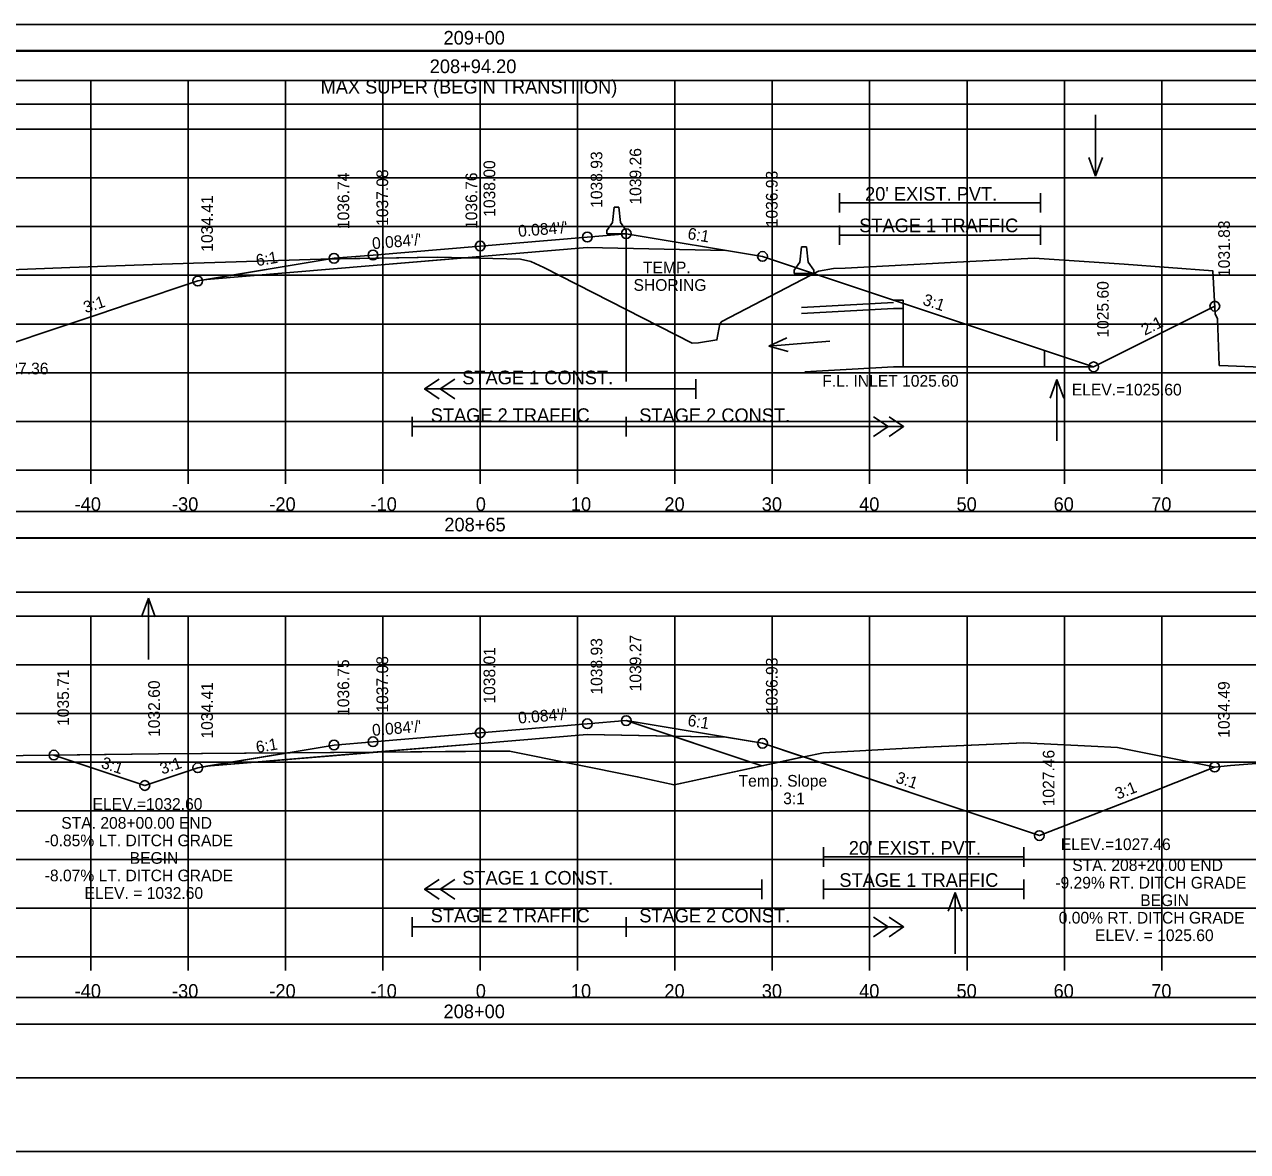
# Model space of a CAD drawing. Extents: x 1370565 to 1374448, y 301010 to 304637.
# Drawn here: x 1373322 to 1373447.6, y 301729 to 301844.7 of the extents above; entities that cross this region are included whole.
import ezdxf

# ---------------------------------------------------------------- set-up
doc = ezdxf.new("R2010")
doc.units = 0
for name, color, linetype in [('Default', 7, 'Continuous'), ('R_Alt Surface', 7, 'Continuous'), ('R_Axis', 7, 'Continuous'), ('R_Axis Annot', 7, 'Continuous'), ('R_Border', 7, 'Continuous'), ('R_Contours', 7, 'Continuous'), ('R_Drive', 7, 'Continuous'), ('R_Exist Surface', 7, 'Continuous'), ('R_Fin Surface', 7, 'Continuous'), ('R_Grid', 7, 'Continuous'), ('R_MOT', 7, 'Continuous'), ('R_No Plot', 7, 'Continuous'), ('R_Water', 7, 'Continuous'), ('R_Water Annot', 7, 'Continuous'), ('R_Xsect Elev', 7, 'Continuous'), ('R_Xsect Slope', 7, 'Continuous')]:
    doc.layers.add(name, color=color, linetype=linetype)

# ---------------------------------------------------------------- blocks, each defined once
blk = doc.blocks.new('MEDBAR_P')
at = {"layer": 'R_MOT'}
for p, q in [((-2.46, -0.98), (-1.63, 6.93)), ((-0.38, 6.93), (-1.63, 6.93)), ((0.87, 6.93), (-0.38, 6.93)), ((1.71, -0.98), (0.87, 6.93)), ((-5.37, -6.81), (-5.34, -5.15)), ((-5.34, -5.15), (-2.46, -0.98)), ((4.66, -5.15), (1.71, -0.98)), ((4.63, -6.81), (4.66, -5.15)), ((4.63, -6.81), (-5.37, -6.81))]:
    blk.add_line(p, q, dxfattribs=at)

msp = doc.modelspace()

# ---------------------------------------------------------------- linework, layer by layer
at = {"layer": 'Default'}
for points in [[(1373219.61, 301842.01), (1373518.02, 301842.01), (1373518.02, 301844.72), (1373219.61, 301844.72)], [(1373219.61, 301836.55), (1373517.91, 301836.55), (1373517.91, 301842.07), (1373219.61, 301842.07)], [(1373219.61, 301736.55), (1373517.91, 301736.55), (1373517.91, 301742.07), (1373219.61, 301742.07)]]:
    msp.add_lwpolyline(points, close=True, dxfattribs=at)
at = {"layer": 'R_Alt Surface'}
for points in [[(1373340.71, 301818.53), (1373357.81, 301819.97), (1373368.81, 301820.9), (1373379.81, 301821.82), (1373394.04, 301821.53)], [(1373364.61, 301808.3), (1373363.11, 301807.3), (1373364.61, 301806.3)], [(1373366.21, 301808.3), (1373364.71, 301807.3), (1373366.21, 301806.3)], [(1373363.11, 301807.3), (1373390.95, 301807.3)], [(1373361.81, 301804.43), (1373361.81, 301802.43)], [(1373383.81, 301804.43), (1373383.81, 301802.43)], [(1373409.21, 301804.43), (1373410.71, 301803.43), (1373409.21, 301802.43)], [(1373410.8, 301804.43), (1373412.3, 301803.43), (1373410.8, 301802.43)], [(1373361.81, 301803.43), (1373383.81, 301803.43)], [(1373383.81, 301803.43), (1373412.3, 301803.43)], [(1373340.71, 301768.54), (1373357.81, 301769.98), (1373368.81, 301770.9), (1373379.81, 301771.82), (1373394.04, 301771.54)], [(1373364.61, 301756.91), (1373363.11, 301755.91), (1373364.61, 301754.91)], [(1373363.11, 301755.91), (1373397.75, 301755.91)], [(1373366.21, 301756.91), (1373364.71, 301755.91), (1373366.21, 301754.91)], [(1373361.81, 301753.04), (1373361.81, 301751.04)], [(1373383.81, 301753.04), (1373383.81, 301751.04)], [(1373409.21, 301753.04), (1373410.71, 301752.04), (1373409.21, 301751.04)], [(1373410.8, 301753.04), (1373412.3, 301752.04), (1373410.8, 301751.04)], [(1373361.81, 301752.04), (1373383.81, 301752.04)], [(1373383.81, 301752.04), (1373412.3, 301752.04)]]:
    msp.add_lwpolyline(points, dxfattribs=at)
at = {"layer": 'R_Axis'}
for p, q in [((1373218.81, 301798.97), (1373518.81, 301798.97)), ((1373328.81, 301797.57), (1373328.81, 301798.97)), ((1373338.81, 301797.57), (1373338.81, 301798.97)), ((1373348.81, 301797.57), (1373348.81, 301798.97)), ((1373358.81, 301797.57), (1373358.81, 301798.97)), ((1373368.81, 301797.57), (1373368.81, 301798.97)), ((1373378.81, 301797.57), (1373378.81, 301798.97)), ((1373388.81, 301797.57), (1373388.81, 301798.97)), ((1373398.81, 301797.57), (1373398.81, 301798.97)), ((1373408.81, 301797.57), (1373408.81, 301798.97)), ((1373418.81, 301797.57), (1373418.81, 301798.97)), ((1373428.81, 301797.57), (1373428.81, 301798.97)), ((1373438.81, 301797.57), (1373438.81, 301798.97)), ((1373218.81, 301748.97), (1373518.81, 301748.97)), ((1373328.81, 301747.57), (1373328.81, 301748.97)), ((1373338.81, 301747.57), (1373338.81, 301748.97)), ((1373348.81, 301747.57), (1373348.81, 301748.97)), ((1373358.81, 301747.57), (1373358.81, 301748.97)), ((1373368.81, 301747.57), (1373368.81, 301748.97)), ((1373378.81, 301747.57), (1373378.81, 301748.97)), ((1373388.81, 301747.57), (1373388.81, 301748.97)), ((1373398.81, 301747.57), (1373398.81, 301748.97)), ((1373408.81, 301747.57), (1373408.81, 301748.97)), ((1373418.81, 301747.57), (1373418.81, 301748.97)), ((1373428.81, 301747.57), (1373428.81, 301748.97)), ((1373438.81, 301747.57), (1373438.81, 301748.97))]:
    msp.add_line(p, q, dxfattribs=at)
for points in [[(1373405.7, 301827.41), (1373405.7, 301825.41)], [(1373405.7, 301826.41), (1373426.37, 301826.41)], [(1373426.37, 301827.41), (1373426.37, 301825.41)], [(1373405.7, 301824.1), (1373405.7, 301822.1)], [(1373426.37, 301824.1), (1373426.37, 301822.1)], [(1373405.7, 301823.1), (1373426.37, 301823.1)], [(1373390.95, 301808.3), (1373390.95, 301806.3)], [(1373404.08, 301760.23), (1373404.08, 301758.23)], [(1373424.65, 301760.23), (1373424.65, 301758.23)], [(1373404.08, 301759.23), (1373424.65, 301759.23)], [(1373397.75, 301756.91), (1373397.75, 301754.91)], [(1373404.08, 301756.91), (1373404.08, 301754.91)], [(1373404.08, 301755.91), (1373424.65, 301755.91)], [(1373424.65, 301756.91), (1373424.65, 301754.91)]]:
    msp.add_lwpolyline(points, dxfattribs=at)
at = {"layer": 'R_Border'}
msp.add_line((1373526.99, 301728.97), (1373210.81, 301728.97), dxfattribs=at)
at = {"layer": 'R_Contours'}
for p, q in [((1373353.42, 301820.65), (1373340.71, 301818.53)), ((1373353.42, 301820.65), (1373352.45, 301820.64)), ((1373367.27, 301820.77), (1373364.45, 301820.83)), ((1373368.81, 301770.9), (1373358.08, 301770)), ((1373379.81, 301771.82), (1373368.81, 301770.9)), ((1373368.81, 301770.08), (1373368.81, 301770.9)), ((1373368.81, 301770.9), (1373368.81, 301770.08)), ((1373388.6, 301771.65), (1373379.81, 301771.82)), ((1373397.75, 301768.6), (1373388.6, 301771.65)), ((1373394.04, 301771.54), (1373388.6, 301771.65)), ((1373388.6, 301771.65), (1373397.75, 301768.6)), ((1373340.71, 301768.54), (1373357.81, 301769.97)), ((1373349.04, 301769.93), (1373340.71, 301768.54)), ((1373357.81, 301770), (1373349.04, 301769.93)), ((1373358.08, 301770), (1373368.81, 301770.08)), ((1373397.75, 301768.6), (1373401.99, 301769.52)), ((1373402.04, 301769.5), (1373416.47, 301764.69))]:
    msp.add_line(p, q, dxfattribs=at)
for points in [[(1373296.51, 301818.71), (1373298.84, 301817.94), (1373300.26, 301817.46), (1373302.75, 301816.63), (1373303.04, 301816.54), (1373303.63, 301816.34), (1373304.21, 301816.15), (1373307.98, 301814.89), (1373315.08, 301812.52), (1373316.15, 301812.17), (1373318.65, 301811.33), (1373326.66, 301814), (1373329.53, 301814.96), (1373332.85, 301816.06), (1373339.81, 301818.39), (1373340.71, 301818.53), (1373353.42, 301820.65)], [(1373352.45, 301820.64), (1373336.11, 301820.13), (1373326.67, 301819.76), (1373310.97, 301819.15), (1373308.86, 301819.07), (1373304.93, 301818.91), (1373299.01, 301818.77), (1373298.31, 301818.76), (1373296.51, 301818.71)], [(1373340.71, 301818.53), (1373357.81, 301819.97), (1373367.27, 301820.77)], [(1373364.45, 301820.83), (1373353.82, 301820.66), (1373353.42, 301820.65)], [(1373401.99, 301769.52), (1373397.81, 301770.91), (1373394.04, 301771.54)], [(1373394.04, 301771.54), (1373394.04, 301771.54)], [(1373444.24, 301768.47), (1373443.5, 301768.64), (1373434.26, 301770.48), (1373431.56, 301770.62), (1373424.65, 301770.96), (1373414.6, 301770.51), (1373404.08, 301769.91), (1373402.05, 301769.53)], [(1373349.04, 301769.93), (1373335.77, 301769.82), (1373325.03, 301769.69)], [(1373325.03, 301769.69), (1373334.37, 301766.57), (1373339.81, 301768.39), (1373340.71, 301768.54), (1373349.04, 301769.93)], [(1373357.81, 301769.97), (1373357.81, 301770)], [(1373368.81, 301770.08), (1373371.83, 301770.1), (1373384.95, 301767.47), (1373388.72, 301766.63), (1373397.75, 301768.6)], [(1373340.71, 301768.54), (1373340.71, 301768.54)], [(1373402.05, 301769.53), (1373402.04, 301769.5)], [(1373416.47, 301764.69), (1373426.24, 301761.43), (1373438.28, 301766.08), (1373444.24, 301768.47)]]:
    msp.add_lwpolyline(points, dxfattribs=at)
at = {"layer": 'R_Drive'}
for points in [[(1373219.61, 301792.01), (1373518.02, 301792.01), (1373518.02, 301794.72), (1373219.61, 301794.72)], [(1373219.61, 301742.07), (1373518.02, 301742.07), (1373518.02, 301744.78), (1373219.61, 301744.78)]]:
    msp.add_lwpolyline(points, close=True, dxfattribs=at)
at = {"layer": 'R_Exist Surface'}
for points in [[(1373310.97, 301819.15), (1373326.67, 301819.76), (1373336.11, 301820.13), (1373352.45, 301820.64), (1373364.45, 301820.83), (1373372.95, 301820.64), (1373374.01, 301820.4), (1373375.35, 301819.78), (1373390.59, 301812), (1373391.24, 301812.03), (1373393.13, 301812.33), (1373393.41, 301814), (1373393.62, 301814.23), (1373403.55, 301819.41), (1373405.09, 301819.66), (1373406.29, 301819.72), (1373415.26, 301820.2), (1373417.13, 301820.3), (1373425.7, 301820.75), (1373434.94, 301820.13), (1373444.07, 301819.43), (1373444.31, 301815), (1373444.55, 301814.49), (1373444.71, 301809.72), (1373444.77, 301809.72), (1373452.49, 301809.39)], [(1373307.95, 301769.47), (1373335.77, 301769.82), (1373371.83, 301770.1), (1373384.95, 301767.47), (1373388.72, 301766.63), (1373402.05, 301769.53), (1373404.08, 301769.91), (1373414.6, 301770.51), (1373414.61, 301770.52), (1373414.65, 301770.52), (1373424.65, 301770.96), (1373431.56, 301770.62), (1373434.26, 301770.48), (1373443.5, 301768.64), (1373444.24, 301768.47), (1373445.86, 301768.61), (1373462.3, 301769.89), (1373488.08, 301769.68), (1373492.32, 301769.63), (1373504.78, 301765.3), (1373505.59, 301764.99), (1373512.61, 301764.6), (1373517, 301764.39), (1373518.81, 301764.59)]]:
    msp.add_lwpolyline(points, dxfattribs=at)
at = {"layer": 'R_Fin Surface'}
for p, q in [((1373383.81, 301823.24), (1373383.81, 301808.07)), ((1373383.81, 301773.24), (1373397.75, 301768.6))]:
    msp.add_line(p, q, dxfattribs=at)
for points in [[(1373296.07, 301818.86), (1373298.47, 301818.06), (1373299.9, 301817.58), (1373302.41, 301816.75), (1373302.71, 301816.65), (1373303.31, 301816.45), (1373303.9, 301816.25), (1373307.73, 301814.98), (1373314.99, 301812.55), (1373316.09, 301812.19), (1373318.65, 301811.33), (1373326.66, 301814), (1373329.53, 301814.96), (1373332.85, 301816.06), (1373339.81, 301818.39), (1373353.81, 301820.72), (1373357.81, 301821.05), (1373368.81, 301821.98), (1373379.81, 301822.9), (1373383.81, 301823.24), (1373397.81, 301820.91), (1373431.81, 301809.57), (1373444.26, 301815.8)], [(1373325.03, 301769.69), (1373334.37, 301766.57), (1373339.81, 301768.39), (1373353.81, 301770.72), (1373357.81, 301771.06), (1373368.81, 301771.98), (1373379.81, 301772.91), (1373383.81, 301773.24), (1373397.81, 301770.91), (1373416.47, 301764.69), (1373426.24, 301761.43), (1373438.28, 301766.08), (1373444.24, 301768.47)]]:
    msp.add_lwpolyline(points, dxfattribs=at)
msp.add_lwpolyline([(1373219.66, 301786.44), (1373518.08, 301786.44), (1373518.08, 301791.96), (1373219.66, 301791.96)], close=True, dxfattribs=at)
at = {"layer": 'R_Grid'}
for p, q in [((1373218.81, 301838.97), (1373518.81, 301838.97)), ((1373328.81, 301798.97), (1373328.81, 301838.97)), ((1373338.81, 301798.97), (1373338.81, 301838.97)), ((1373348.81, 301798.97), (1373348.81, 301838.97)), ((1373358.81, 301798.97), (1373358.81, 301838.97)), ((1373368.81, 301798.97), (1373368.81, 301838.97)), ((1373378.81, 301798.97), (1373378.81, 301838.97)), ((1373388.81, 301798.97), (1373388.81, 301838.97)), ((1373398.81, 301798.97), (1373398.81, 301838.97)), ((1373408.81, 301798.97), (1373408.81, 301838.97)), ((1373418.81, 301798.97), (1373418.81, 301838.97)), ((1373428.81, 301798.97), (1373428.81, 301838.97)), ((1373438.81, 301798.97), (1373438.81, 301838.97)), ((1373218.81, 301833.97), (1373518.81, 301833.97)), ((1373218.81, 301828.97), (1373518.81, 301828.97)), ((1373218.81, 301823.97), (1373518.81, 301823.97)), ((1373218.81, 301818.97), (1373518.81, 301818.97)), ((1373218.81, 301813.97), (1373518.81, 301813.97)), ((1373218.81, 301808.97), (1373518.81, 301808.97)), ((1373218.81, 301803.97), (1373518.81, 301803.97)), ((1373218.81, 301798.97), (1373518.81, 301798.97)), ((1373218.81, 301783.97), (1373518.81, 301783.97)), ((1373328.81, 301748.97), (1373328.81, 301783.97)), ((1373338.81, 301748.97), (1373338.81, 301783.97)), ((1373348.81, 301748.97), (1373348.81, 301783.97)), ((1373358.81, 301748.97), (1373358.81, 301783.97)), ((1373368.81, 301748.97), (1373368.81, 301783.97)), ((1373378.81, 301748.97), (1373378.81, 301783.97)), ((1373388.81, 301748.97), (1373388.81, 301783.97)), ((1373398.81, 301748.97), (1373398.81, 301783.97)), ((1373408.81, 301748.97), (1373408.81, 301783.97)), ((1373418.81, 301748.97), (1373418.81, 301783.97)), ((1373428.81, 301748.97), (1373428.81, 301783.97)), ((1373438.81, 301748.97), (1373438.81, 301783.97)), ((1373218.81, 301778.97), (1373518.81, 301778.97)), ((1373218.81, 301773.97), (1373518.81, 301773.97)), ((1373218.81, 301768.97), (1373518.81, 301768.97)), ((1373218.81, 301763.97), (1373518.81, 301763.97)), ((1373218.81, 301758.97), (1373518.81, 301758.97)), ((1373218.81, 301753.97), (1373518.81, 301753.97)), ((1373218.81, 301748.97), (1373518.81, 301748.97))]:
    msp.add_line(p, q, dxfattribs=at)
at = {"layer": 'R_No Plot'}
msp.add_lwpolyline([(1373444.73, 301934.43), (1373464.35, 301934.43), (1373464.35, 301924.55), (1373480.47, 301924.55), (1373503.67, 301924.55), (1373503.67, 301891.88), (1373526.87, 301891.88), (1373526.99, 301728.97), (1373210.81, 301728.97), (1373210.81, 301934.43)], close=True, dxfattribs=at)
for centre in [(1373383.81, 301823.24), (1373368.81, 301821.98), (1373379.81, 301822.9), (1373353.81, 301820.72), (1373357.81, 301821.05), (1373397.81, 301820.91), (1373339.81, 301818.39), (1373444.26, 301815.8), (1373431.81, 301809.57), (1373383.81, 301773.24), (1373368.81, 301771.98), (1373379.81, 301772.91), (1373353.81, 301770.72), (1373357.81, 301771.06), (1373397.81, 301770.91), (1373325.03, 301769.69), (1373339.81, 301768.39), (1373444.24, 301768.47), (1373334.37, 301766.57), (1373426.24, 301761.43)]:
    msp.add_circle(centre, 0.5, dxfattribs=at)
at = {"layer": 'R_Water'}
for p, q in [((1373401.81, 301815.66), (1373411.26, 301816.17)), ((1373412.26, 301816.42), (1373411.26, 301816.42)), ((1373412.26, 301816.42), (1373412.26, 301809.57)), ((1373401.81, 301815.06), (1373411.26, 301815.57)), ((1373412.26, 301815.57), (1373411.26, 301815.57)), ((1373426.76, 301811.26), (1373426.76, 301809.57)), ((1373402.14, 301809.07), (1373411.26, 301809.57)), ((1373431.81, 301809.57), (1373411.26, 301809.57))]:
    msp.add_line(p, q, dxfattribs=at)
at = {"layer": 'R_Water Annot'}
for p, q in [((1373432.01, 301835.44), (1373432.01, 301829.15)), ((1373432.01, 301829.15), (1373431.31, 301831.07)), ((1373432.01, 301829.15), (1373432.71, 301831.07)), ((1373398.46, 301811.7), (1373400.32, 301812.56)), ((1373404.72, 301812.22), (1373398.46, 301811.7)), ((1373398.46, 301811.7), (1373400.44, 301811.16)), ((1373428.05, 301808.26), (1373427.35, 301806.34)), ((1373428.05, 301801.98), (1373428.05, 301808.26)), ((1373428.05, 301808.26), (1373428.75, 301806.34)), ((1373334.74, 301785.8), (1373334.04, 301783.88)), ((1373334.74, 301779.52), (1373334.74, 301785.8)), ((1373334.74, 301785.8), (1373335.44, 301783.88)), ((1373417.59, 301755.57), (1373416.89, 301753.65)), ((1373417.59, 301749.29), (1373417.59, 301755.57)), ((1373417.59, 301755.57), (1373418.29, 301753.65))]:
    msp.add_line(p, q, dxfattribs=at)
at = {"layer": 'R_Xsect Elev'}
msp.add_line((1373368.81, 301820.73), (1373368.81, 301830.73), dxfattribs=at)

# ---------------------------------------------------------------- block references
at = {"layer": 'R_Fin Surface', "xscale": 0.2, "yscale": 0.20000000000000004}
for p in [(1373382.89, 301824.6), (1373402.14, 301820.52)]:
    msp.add_blockref('MEDBAR_P', p, dxfattribs=at)

# ---------------------------------------------------------------- texts
at = {"layer": 'R_Axis Annot'}
for s, p in [('209+00', (1373365.05, 301842.67)), ('208+94.20', (1373363.63, 301839.74)), ('MAX SUPER (BEGIN TRANSITION)', (1373352.42, 301837.64)), ("20' EXIST. PVT.", (1373408.34, 301826.64)), ('-40', (1373327.16, 301794.77)), ('-30', (1373337.16, 301794.77)), ('-20', (1373347.16, 301794.77)), ('-10', (1373357.55, 301794.77)), ('0', (1373368.36, 301794.77)), ('10', (1373378.13, 301794.77)), ('20', (1373387.73, 301794.77)), ('30', (1373397.73, 301794.77)), ('40', (1373407.73, 301794.77)), ('50', (1373417.73, 301794.77)), ('60', (1373427.7, 301794.77)), ('70', (1373437.73, 301794.77)), ('208+65', (1373365.13, 301792.67)), ("20' EXIST. PVT.", (1373406.67, 301759.46)), ('-40', (1373327.16, 301744.77)), ('-30', (1373337.16, 301744.77)), ('-20', (1373347.16, 301744.77)), ('-10', (1373357.55, 301744.77)), ('0', (1373368.36, 301744.77)), ('10', (1373378.13, 301744.77)), ('20', (1373387.73, 301744.77)), ('30', (1373397.73, 301744.77)), ('40', (1373407.73, 301744.77)), ('50', (1373417.73, 301744.77)), ('60', (1373427.7, 301744.77)), ('70', (1373437.73, 301744.77)), ('208+00', (1373365.05, 301742.67))]:
    msp.add_text(s, height=1.4, dxfattribs=at).set_placement(p)
at = {"layer": 'R_Water'}
for s, p in [('STAGE 1 TRAFFIC', (1373407.74, 301823.4)), ('STAGE 1 CONST.', (1373366.97, 301807.78)), ('STAGE 2 TRAFFIC', (1373363.73, 301803.91)), ('STAGE 2 CONST.', (1373385.15, 301803.9)), ('STAGE 1 CONST.', (1373366.97, 301756.39)), ('STAGE 1 TRAFFIC', (1373405.7, 301756.16)), ('STAGE 2 TRAFFIC', (1373363.73, 301752.52)), ('STAGE 2 CONST.', (1373385.15, 301752.51))]:
    msp.add_text(s, height=1.4, dxfattribs=at).set_placement(p)
at = {"layer": 'R_Water Annot'}
msp.add_text('F.L. INLET 1025.60', height=1.2, dxfattribs=at).set_placement((1373403.94, 301807.53))
at = {"layer": 'R_Xsect Elev'}
for s, p in [('1038.93', (1373381.36, 301825.9)), ('1039.26', (1373385.36, 301826.24)), ('1038.00', (1373370.36, 301824.98)), ('1036.74', (1373355.36, 301823.72)), ('1037.08', (1373359.36, 301824.05)), ('1036.76', (1373368.51, 301823.73)), ('1036.93', (1373399.36, 301823.91)), ('1034.41', (1373341.36, 301821.39)), ('1031.83', (1373445.81, 301818.8)), ('1025.60', (1373433.36, 301812.57)), ('1038.93', (1373381.36, 301775.91)), ('1039.27', (1373385.36, 301776.24)), ('1037.08', (1373359.36, 301774.06)), ('1038.01', (1373370.36, 301774.98)), ('1036.75', (1373355.36, 301773.72)), ('1036.93', (1373399.36, 301773.91)), ('1035.71', (1373326.58, 301772.69)), ('1032.60', (1373335.92, 301771.56)), ('1034.49', (1373445.79, 301771.47)), ('1034.41', (1373341.36, 301771.39)), ('1027.46', (1373427.79, 301764.43))]:
    msp.add_text(s, height=1.2, rotation=90, dxfattribs=at).set_placement(p)
for s, p in [('ELEV.=1027.36', (1373313.19, 301808.8)), ('ELEV.=1025.60', (1373429.57, 301806.63)), ('ELEV.=1032.60', (1373329, 301764.07)), ('STA. 208+00.00 END', (1373325.79, 301762.13)), ('-0.85% LT. DITCH GRADE', (1373324.09, 301760.33)), ('ELEV.=1027.46', (1373428.44, 301759.94)), ('BEGIN', (1373332.82, 301758.53)), ('STA. 208+20.00 END', (1373429.62, 301757.79)), ('-8.07% LT. DITCH GRADE', (1373324.09, 301756.73)), ('-9.29% RT. DITCH GRADE', (1373427.88, 301755.99)), ('ELEV. = 1032.60', (1373328.18, 301754.93)), ('BEGIN', (1373436.6, 301754.19)), ('0.00% RT. DITCH GRADE', (1373428.23, 301752.39)), ('ELEV. = 1025.60', (1373431.96, 301750.59))]:
    msp.add_text(s, height=1.2, dxfattribs=at).set_placement(p)
at = {"layer": 'R_Xsect Slope'}
for s, rotation, p in [("0.084'/'", 4.8016, (1373372.76, 301822.91)), ('6:1', 350.5377, (1373390.05, 301822.71)), ("0.084'/'", 4.8016, (1373357.76, 301821.65)), ('6:1', 9.4623, (1373345.88, 301819.9)), ('TEMP.', 359.9653, (1373385.53, 301819.18)), ('SHORING', 359.9653, (1373384.56, 301817.38)), ('3:1', 18.4349, (1373328.29, 301815.07)), ('3:1', 341.5651, (1373414.18, 301815.98)), ('2:1', 26.5651, (1373437.07, 301812.76)), ("0.084'/'", 4.8016, (1373372.76, 301772.92)), ('6:1', 350.5377, (1373390.05, 301772.71)), ("0.084'/'", 4.8016, (1373357.76, 301771.66)), ('6:1', 9.4623, (1373345.88, 301769.91)), ('3:1', 341.5668, (1373329.8, 301768.42)), ('3:1', 18.4349, (1373336.15, 301767.69)), ('Temp. Slope ', 0.0232, (1373395.35, 301766.45)), ('3:1', 341.5651, (1373411.4, 301766.91)), ('3:1', 0.0232, (1373399.93, 301764.65)), ('3:1', 21.3498, (1373434.29, 301765.11))]:
    msp.add_text(s, height=1.2, rotation=rotation, dxfattribs=at).set_placement(p)

doc.saveas('drawing.dxf')
